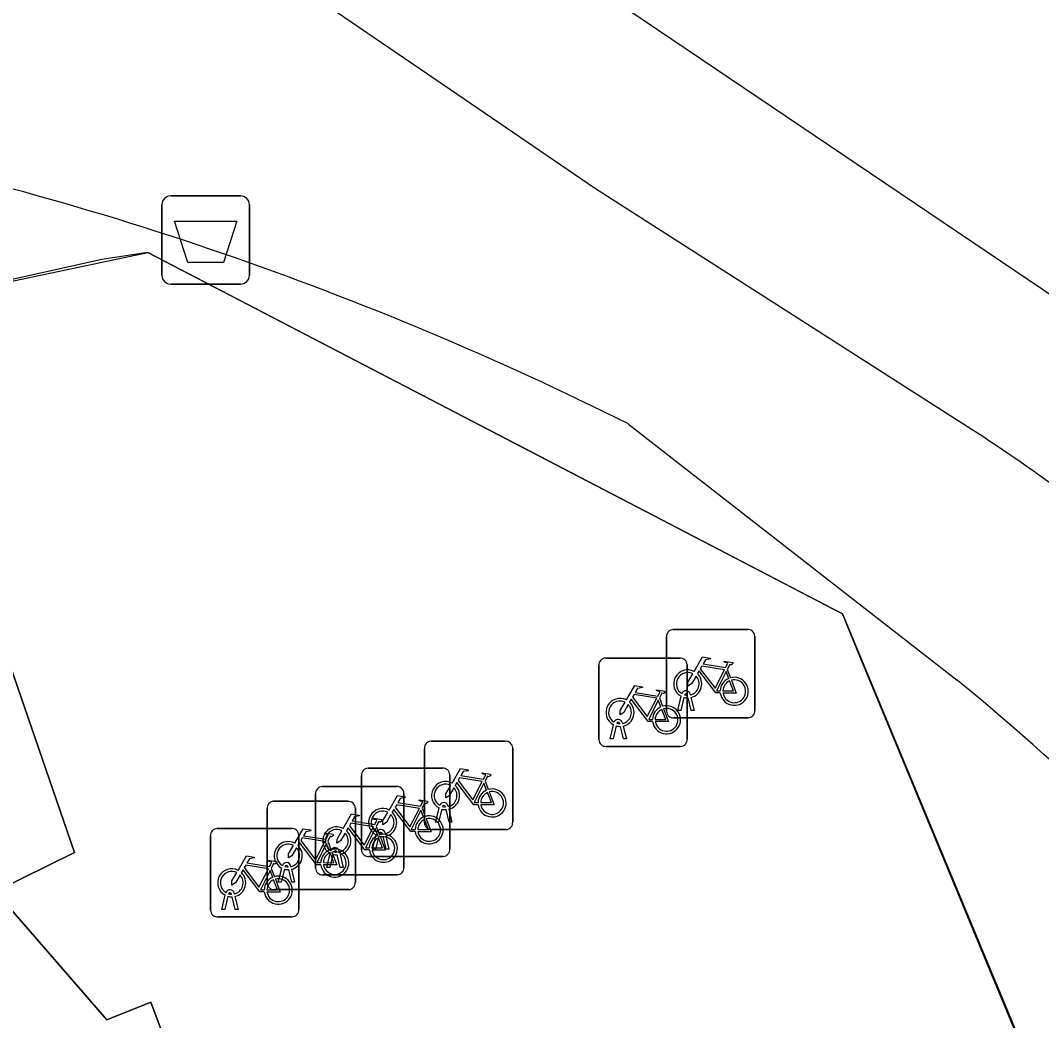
# Model space of a CAD drawing. Extents: x 160379 to 161131, y 383940 to 384849.
# Drawn here: x 160846.17 to 160857.73, y 384808.47 to 384819.79 of the extents above; entities that cross this region are included whole.
import ezdxf

# ---------------------------------------------------------------- set-up
doc = ezdxf.new("R2010")
doc.units = 0
for name, color, linetype in [('IMGEO_Afvalbak', 7, 'Continuous'), ('IMGEO_Fietsenrek', 7, 'Continuous'), ('IMGEO_Fietspad_gesloten', 7, 'Continuous'), ('IMGEO_Pand', 7, 'Continuous'), ('IMGEO_Pand_overbouw', 7, 'Continuous'), ('IMGEO_Voetpad_open', 7, 'Continuous')]:
    doc.layers.add(name, color=color, linetype=linetype)

msp = doc.modelspace()

# ---------------------------------------------------------------- linework, layer by layer
at = {"layer": 'IMGEO_Afvalbak'}
for p, q in [((160847.773, 384816.908), (160847.773, 384817.708)), ((160847.773, 384817.708), (160847.773, 384816.908)), ((160847.873, 384817.808), (160848.663, 384817.808)), ((160848.663, 384817.808), (160847.873, 384817.808)), ((160848.763, 384817.708), (160848.763, 384816.908)), ((160848.763, 384816.908), (160848.763, 384817.708)), ((160848.663, 384816.808), (160847.873, 384816.808)), ((160847.873, 384816.808), (160848.663, 384816.808))]:
    msp.add_line(p, q, dxfattribs=at)
msp.add_lwpolyline([(160847.916, 384817.522), (160848.62, 384817.522), (160848.471, 384817.052), (160848.065, 384817.052), (160847.916, 384817.522)], dxfattribs=at)
for centre, start, end in [((160847.873, 384817.708), 90, 180), ((160847.873, 384817.708), 90, 180), ((160848.663, 384817.708), 0, 90), ((160848.663, 384817.708), 360, 90), ((160847.873, 384816.908), 180, 270), ((160847.873, 384816.908), 180, 270), ((160848.663, 384816.908), 270, 0), ((160848.663, 384816.908), 270, 0)]:
    msp.add_arc(centre, 0.1, start, end, dxfattribs=at)
at = {"layer": 'IMGEO_Fietsenrek'}
for p, q in [((160853.562, 384812.896), (160854.403, 384812.896)), ((160854.403, 384812.896), (160853.562, 384812.896)), ((160853.487, 384811.971), (160853.487, 384812.812)), ((160853.487, 384812.812), (160853.487, 384811.971)), ((160854.487, 384812.821), (160854.487, 384811.98)), ((160854.487, 384811.98), (160854.487, 384812.821)), ((160852.795, 384812.573), (160853.636, 384812.573)), ((160853.636, 384812.573), (160852.795, 384812.573)), ((160852.72, 384811.648), (160852.72, 384812.489)), ((160852.72, 384812.489), (160852.72, 384811.648)), ((160853.72, 384812.498), (160853.72, 384811.657)), ((160853.72, 384811.657), (160853.72, 384812.498)), ((160854.174, 384812.445), (160854.21, 384812.35)), ((160853.725, 384812.152), (160853.724, 384812.156)), ((160853.756, 384812.163), (160853.757, 384812.156)), ((160853.407, 384812.122), (160853.443, 384812.027)), ((160853.614, 384811.98), (160853.653, 384812.14)), ((160853.683, 384812.128), (160853.648, 384811.98)), ((160853.766, 384811.98), (160853.732, 384812.122)), ((160853.764, 384812.126), (160853.799, 384811.98)), ((160853.648, 384811.98), (160853.614, 384811.98)), ((160853.799, 384811.98), (160853.766, 384811.98)), ((160852.847, 384811.657), (160852.886, 384811.817)), ((160852.958, 384811.829), (160852.957, 384811.833)), ((160852.989, 384811.84), (160852.99, 384811.833)), ((160854.412, 384811.896), (160853.571, 384811.896)), ((160853.571, 384811.896), (160854.412, 384811.896)), ((160852.916, 384811.805), (160852.881, 384811.657)), ((160852.999, 384811.657), (160852.965, 384811.799)), ((160852.997, 384811.803), (160853.032, 384811.657)), ((160850.82, 384811.631), (160851.661, 384811.631)), ((160851.661, 384811.631), (160850.82, 384811.631)), ((160852.881, 384811.657), (160852.847, 384811.657)), ((160853.032, 384811.657), (160852.999, 384811.657)), ((160850.745, 384810.706), (160850.745, 384811.547)), ((160850.745, 384811.547), (160850.745, 384810.706)), ((160851.745, 384811.556), (160851.745, 384810.715)), ((160851.745, 384810.715), (160851.745, 384811.556)), ((160853.645, 384811.573), (160852.804, 384811.573)), ((160852.804, 384811.573), (160853.645, 384811.573)), ((160850.032, 384810.401), (160850.032, 384811.242)), ((160850.032, 384811.242), (160850.032, 384810.401)), ((160850.107, 384811.326), (160850.948, 384811.326)), ((160850.948, 384811.326), (160850.107, 384811.326)), ((160851.032, 384811.251), (160851.032, 384810.41)), ((160851.032, 384810.41), (160851.032, 384811.251)), ((160849.588, 384811.118), (160850.429, 384811.118)), ((160850.429, 384811.118), (160849.588, 384811.118)), ((160851.432, 384811.18), (160851.468, 384811.085)), ((160849.513, 384810.193), (160849.513, 384811.034)), ((160849.513, 384811.034), (160849.513, 384810.193)), ((160850.513, 384811.043), (160850.513, 384810.202)), ((160850.513, 384810.202), (160850.513, 384811.043)), ((160849.038, 384810.951), (160849.879, 384810.951)), ((160849.879, 384810.951), (160849.038, 384810.951)), ((160850.983, 384810.887), (160850.982, 384810.891)), ((160851.014, 384810.898), (160851.015, 384810.891)), ((160848.963, 384810.026), (160848.963, 384810.867)), ((160848.963, 384810.867), (160848.963, 384810.026)), ((160849.963, 384810.876), (160849.963, 384810.035)), ((160849.963, 384810.035), (160849.963, 384810.876)), ((160850.719, 384810.875), (160850.755, 384810.78)), ((160850.872, 384810.715), (160850.911, 384810.875)), ((160850.941, 384810.863), (160850.906, 384810.715)), ((160851.024, 384810.715), (160850.99, 384810.857)), ((160851.022, 384810.861), (160851.057, 384810.715)), ((160850.2, 384810.667), (160850.236, 384810.572)), ((160850.906, 384810.715), (160850.872, 384810.715)), ((160851.057, 384810.715), (160851.024, 384810.715)), ((160848.323, 384809.718), (160848.323, 384810.559)), ((160848.323, 384810.559), (160848.323, 384809.718)), ((160848.398, 384810.643), (160849.239, 384810.643)), ((160849.239, 384810.643), (160848.398, 384810.643)), ((160849.323, 384810.568), (160849.323, 384809.727)), ((160849.323, 384809.727), (160849.323, 384810.568)), ((160850.159, 384810.41), (160850.198, 384810.57)), ((160850.228, 384810.558), (160850.193, 384810.41)), ((160850.27, 384810.582), (160850.269, 384810.586)), ((160850.311, 384810.41), (160850.277, 384810.552)), ((160850.301, 384810.593), (160850.302, 384810.586)), ((160850.309, 384810.556), (160850.344, 384810.41)), ((160851.67, 384810.631), (160850.829, 384810.631)), ((160850.829, 384810.631), (160851.67, 384810.631)), ((160849.65, 384810.5), (160849.686, 384810.405)), ((160849.64, 384810.202), (160849.679, 384810.362)), ((160849.709, 384810.35), (160849.674, 384810.202)), ((160849.751, 384810.374), (160849.75, 384810.378)), ((160849.792, 384810.202), (160849.758, 384810.344)), ((160849.782, 384810.385), (160849.783, 384810.378)), ((160849.79, 384810.348), (160849.825, 384810.202)), ((160850.957, 384810.326), (160850.116, 384810.326)), ((160850.116, 384810.326), (160850.957, 384810.326)), ((160850.193, 384810.41), (160850.159, 384810.41)), ((160850.344, 384810.41), (160850.311, 384810.41)), ((160849.01, 384810.192), (160849.046, 384810.097)), ((160849.09, 384810.035), (160849.129, 384810.195)), ((160849.201, 384810.207), (160849.2, 384810.211)), ((160849.232, 384810.218), (160849.233, 384810.211)), ((160849.674, 384810.202), (160849.64, 384810.202)), ((160849.825, 384810.202), (160849.792, 384810.202)), ((160849.159, 384810.183), (160849.124, 384810.035)), ((160849.242, 384810.035), (160849.208, 384810.177)), ((160849.24, 384810.181), (160849.275, 384810.035)), ((160850.438, 384810.118), (160849.597, 384810.118)), ((160849.597, 384810.118), (160850.438, 384810.118)), ((160849.124, 384810.035), (160849.09, 384810.035)), ((160849.275, 384810.035), (160849.242, 384810.035)), ((160848.45, 384809.727), (160848.489, 384809.887)), ((160848.519, 384809.875), (160848.484, 384809.727)), ((160848.561, 384809.899), (160848.56, 384809.903)), ((160848.602, 384809.727), (160848.568, 384809.869)), ((160848.592, 384809.91), (160848.593, 384809.903)), ((160848.6, 384809.873), (160848.635, 384809.727)), ((160849.888, 384809.951), (160849.047, 384809.951)), ((160849.047, 384809.951), (160849.888, 384809.951)), ((160848.484, 384809.727), (160848.45, 384809.727)), ((160848.635, 384809.727), (160848.602, 384809.727)), ((160849.248, 384809.643), (160848.407, 384809.643)), ((160848.407, 384809.643), (160849.248, 384809.643))]:
    msp.add_line(p, q, dxfattribs=at)
for points in [[(160853.8, 384812.422), (160853.895, 384812.586), (160853.981, 384812.572), (160853.983, 384812.563), (160853.927, 384812.552), (160853.9, 384812.507), (160854.156, 384812.466)], [(160854.156, 384812.466), (160854.181, 384812.515), (160854.175, 384812.519), (160854.152, 384812.523), (160854.14, 384812.53), (160854.139, 384812.533), (160854.141, 384812.538), (160854.236, 384812.523), (160854.238, 384812.513), (160854.228, 384812.5), (160854.216, 384812.494), (160854.202, 384812.5), (160854.174, 384812.445)], [(160853.821, 384812.37), (160853.769, 384812.28), (160853.729, 384812.255), (160853.73, 384812.302), (160853.785, 384812.396)], [(160854.096, 384812.178), (160854.046, 384812.178), (160853.855, 384812.429), (160853.836, 384812.397)], [(160854.143, 384812.441), (160853.886, 384812.482), (160853.869, 384812.453), (160854.036, 384812.233), (160854.143, 384812.441)], [(160854.191, 384812.343), (160854.161, 384812.42), (160854.052, 384812.202), (160854.095, 384812.202)], [(160854.125, 384812.202), (160854.245, 384812.201), (160854.201, 384812.315)], [(160854.221, 384812.322), (160854.276, 384812.177), (160854.126, 384812.177)], [(160853.033, 384812.099), (160853.128, 384812.263), (160853.214, 384812.249), (160853.216, 384812.24), (160853.16, 384812.229), (160853.133, 384812.184), (160853.389, 384812.143)], [(160853.376, 384812.118), (160853.119, 384812.159), (160853.102, 384812.13), (160853.269, 384811.91), (160853.376, 384812.118)], [(160853.389, 384812.143), (160853.414, 384812.192), (160853.408, 384812.196), (160853.385, 384812.2), (160853.373, 384812.207), (160853.372, 384812.21), (160853.374, 384812.215), (160853.469, 384812.2), (160853.471, 384812.19), (160853.461, 384812.177), (160853.449, 384812.171), (160853.435, 384812.177), (160853.407, 384812.122)], [(160853.054, 384812.047), (160853.002, 384811.957), (160852.962, 384811.932), (160852.963, 384811.979), (160853.018, 384812.073)], [(160853.329, 384811.855), (160853.279, 384811.855), (160853.088, 384812.106), (160853.069, 384812.074)], [(160853.424, 384812.02), (160853.394, 384812.097), (160853.285, 384811.879), (160853.328, 384811.879)], [(160853.358, 384811.879), (160853.478, 384811.878), (160853.434, 384811.992)], [(160853.454, 384811.999), (160853.509, 384811.854), (160853.359, 384811.854)], [(160851.058, 384811.157), (160851.153, 384811.321), (160851.239, 384811.307), (160851.241, 384811.298), (160851.185, 384811.287), (160851.158, 384811.242), (160851.414, 384811.201)], [(160851.414, 384811.201), (160851.439, 384811.25), (160851.433, 384811.254), (160851.41, 384811.258), (160851.398, 384811.265), (160851.397, 384811.268), (160851.399, 384811.273), (160851.494, 384811.258), (160851.496, 384811.248), (160851.486, 384811.235), (160851.474, 384811.229), (160851.46, 384811.235), (160851.432, 384811.18)], [(160851.079, 384811.105), (160851.027, 384811.015), (160850.987, 384810.99), (160850.988, 384811.037), (160851.043, 384811.131)], [(160851.354, 384810.913), (160851.304, 384810.913), (160851.113, 384811.164), (160851.094, 384811.132)], [(160851.401, 384811.176), (160851.144, 384811.217), (160851.127, 384811.188), (160851.294, 384810.968), (160851.401, 384811.176)], [(160851.449, 384811.078), (160851.419, 384811.155), (160851.31, 384810.937), (160851.353, 384810.937)], [(160850.345, 384810.852), (160850.44, 384811.016), (160850.526, 384811.002), (160850.528, 384810.993), (160850.472, 384810.982), (160850.445, 384810.937), (160850.701, 384810.896)], [(160851.383, 384810.937), (160851.503, 384810.936), (160851.459, 384811.05)], [(160851.479, 384811.057), (160851.534, 384810.912), (160851.384, 384810.912)], [(160850.688, 384810.871), (160850.431, 384810.912), (160850.414, 384810.883), (160850.581, 384810.663), (160850.688, 384810.871)], [(160850.701, 384810.896), (160850.726, 384810.945), (160850.72, 384810.949), (160850.697, 384810.953), (160850.685, 384810.96), (160850.684, 384810.963), (160850.686, 384810.968), (160850.781, 384810.953), (160850.783, 384810.943), (160850.773, 384810.93), (160850.761, 384810.924), (160850.747, 384810.93), (160850.719, 384810.875)], [(160849.826, 384810.644), (160849.921, 384810.808), (160850.007, 384810.794), (160850.009, 384810.785), (160849.953, 384810.774), (160849.926, 384810.729), (160850.182, 384810.688)], [(160850.366, 384810.8), (160850.314, 384810.71), (160850.274, 384810.685), (160850.275, 384810.732), (160850.33, 384810.826)], [(160850.641, 384810.608), (160850.591, 384810.608), (160850.4, 384810.859), (160850.381, 384810.827)], [(160850.736, 384810.773), (160850.706, 384810.85), (160850.597, 384810.632), (160850.64, 384810.632)], [(160850.122, 384810.4), (160850.072, 384810.4), (160849.881, 384810.651), (160849.862, 384810.619)], [(160850.169, 384810.663), (160849.912, 384810.704), (160849.895, 384810.675), (160850.062, 384810.455), (160850.169, 384810.663)], [(160850.182, 384810.688), (160850.207, 384810.737), (160850.201, 384810.741), (160850.178, 384810.745), (160850.166, 384810.752), (160850.165, 384810.755), (160850.167, 384810.76), (160850.262, 384810.745), (160850.264, 384810.735), (160850.254, 384810.722), (160850.242, 384810.716), (160850.228, 384810.722), (160850.2, 384810.667)], [(160850.67, 384810.632), (160850.79, 384810.631), (160850.746, 384810.745)], [(160850.766, 384810.752), (160850.821, 384810.607), (160850.671, 384810.607)], [(160849.276, 384810.477), (160849.371, 384810.641), (160849.457, 384810.627), (160849.459, 384810.618), (160849.403, 384810.607), (160849.376, 384810.562), (160849.632, 384810.521)], [(160849.619, 384810.496), (160849.362, 384810.537), (160849.345, 384810.508), (160849.512, 384810.288), (160849.619, 384810.496)], [(160849.632, 384810.521), (160849.657, 384810.57), (160849.651, 384810.574), (160849.628, 384810.578), (160849.616, 384810.585), (160849.615, 384810.588), (160849.617, 384810.593), (160849.712, 384810.578), (160849.714, 384810.568), (160849.704, 384810.555), (160849.692, 384810.549), (160849.678, 384810.555), (160849.65, 384810.5)], [(160849.847, 384810.592), (160849.795, 384810.502), (160849.755, 384810.477), (160849.756, 384810.524), (160849.811, 384810.618)], [(160850.217, 384810.565), (160850.187, 384810.642), (160850.078, 384810.424), (160850.121, 384810.424)], [(160850.151, 384810.424), (160850.271, 384810.423), (160850.227, 384810.537)], [(160850.247, 384810.544), (160850.302, 384810.399), (160850.152, 384810.399)], [(160849.297, 384810.425), (160849.245, 384810.335), (160849.205, 384810.31), (160849.206, 384810.357), (160849.261, 384810.451)], [(160849.572, 384810.233), (160849.522, 384810.233), (160849.331, 384810.484), (160849.312, 384810.452)], [(160849.667, 384810.398), (160849.637, 384810.475), (160849.528, 384810.257), (160849.571, 384810.257)], [(160848.636, 384810.169), (160848.731, 384810.333), (160848.817, 384810.319), (160848.819, 384810.31), (160848.763, 384810.299), (160848.736, 384810.254), (160848.992, 384810.213)], [(160849.601, 384810.257), (160849.721, 384810.256), (160849.677, 384810.37)], [(160849.697, 384810.377), (160849.752, 384810.232), (160849.602, 384810.232)], [(160848.979, 384810.188), (160848.722, 384810.229), (160848.705, 384810.2), (160848.872, 384809.98), (160848.979, 384810.188)], [(160848.992, 384810.213), (160849.017, 384810.262), (160849.011, 384810.266), (160848.988, 384810.27), (160848.976, 384810.277), (160848.975, 384810.28), (160848.977, 384810.285), (160849.072, 384810.27), (160849.074, 384810.26), (160849.064, 384810.247), (160849.052, 384810.241), (160849.038, 384810.247), (160849.01, 384810.192)], [(160848.657, 384810.117), (160848.605, 384810.027), (160848.565, 384810.002), (160848.566, 384810.049), (160848.621, 384810.143)], [(160848.932, 384809.925), (160848.882, 384809.925), (160848.691, 384810.176), (160848.672, 384810.144)], [(160849.027, 384810.09), (160848.997, 384810.167), (160848.888, 384809.949), (160848.931, 384809.949)], [(160848.961, 384809.949), (160849.081, 384809.948), (160849.037, 384810.062)], [(160849.057, 384810.069), (160849.112, 384809.924), (160848.962, 384809.924)]]:
    msp.add_lwpolyline(points, dxfattribs=at)
for centre, radius, start, end in [((160853.565, 384812.818), 0.0779, 92.4484, 184.2845), ((160853.565, 384812.818), 0.0779, 92.4484, 184.2845), ((160854.409, 384812.818), 0.0779, 2.4484, 94.2845), ((160854.409, 384812.818), 0.0779, 2.4484, 94.2845), ((160852.798, 384812.495), 0.0779, 92.4484, 184.2845), ((160852.798, 384812.495), 0.0779, 92.4484, 184.2845), ((160853.642, 384812.495), 0.0779, 2.4484, 94.2845), ((160853.642, 384812.495), 0.0779, 2.4484, 94.2845), ((160853.727, 384812.281), 0.159, 62.6766, 242.1369), ((160853.727, 384812.281), 0.129, 63.3192, 238.903), ((160853.727, 384812.281), 0.159, 283.5766, 46.6042), ((160853.727, 384812.281), 0.129, 283.6043, 43.4302), ((160854.254, 384812.197), 0.159, 113.3408, 178.3217), ((160854.254, 384812.197), 0.159, 187.0065, 105.7708), ((160854.254, 384812.197), 0.129, 113.923, 177.9556), ((160854.254, 384812.197), 0.129, 188.6715, 104.5883), ((160853.707, 384812.152), 0.0499, 12.8025, 158.6934), ((160853.707, 384812.152), 0.0174, 12.8025, 163.4502), ((160853.727, 384812.281), 0.129, 253.415, 269.0204), ((160852.96, 384811.958), 0.159, 62.6766, 242.1369), ((160852.96, 384811.958), 0.129, 63.3192, 238.903), ((160852.96, 384811.958), 0.129, 283.6043, 43.4302), ((160852.96, 384811.958), 0.159, 283.5766, 46.6042), ((160853.727, 384812.281), 0.159, 253.9967, 271.7867), ((160853.487, 384811.874), 0.159, 113.3408, 178.3217), ((160853.487, 384811.874), 0.159, 187.0065, 105.7708), ((160853.487, 384811.874), 0.129, 113.923, 177.9556), ((160853.487, 384811.874), 0.129, 188.6715, 104.5883), ((160853.565, 384811.974), 0.0779, 182.4484, 274.2845), ((160853.565, 384811.974), 0.0779, 182.4484, 274.2845), ((160854.409, 384811.974), 0.0779, 272.4484, 4.2845), ((160854.409, 384811.974), 0.0779, 272.4484, 4.2845), ((160852.94, 384811.829), 0.0499, 12.8025, 158.6934), ((160852.94, 384811.829), 0.0174, 12.8025, 163.4502), ((160852.96, 384811.958), 0.129, 253.415, 269.0204), ((160852.96, 384811.958), 0.159, 253.9967, 271.7867), ((160850.823, 384811.553), 0.0779, 92.4484, 184.2845), ((160850.823, 384811.553), 0.0779, 92.4484, 184.2845), ((160851.667, 384811.553), 0.0779, 2.4484, 94.2845), ((160851.667, 384811.553), 0.0779, 2.4484, 94.2845), ((160852.798, 384811.651), 0.0779, 182.4484, 274.2845), ((160852.798, 384811.651), 0.0779, 182.4484, 274.2845), ((160853.642, 384811.651), 0.0779, 272.4484, 4.2845), ((160853.642, 384811.651), 0.0779, 272.4484, 4.2845), ((160850.11, 384811.248), 0.0779, 92.4484, 184.2845), ((160850.11, 384811.248), 0.0779, 92.4484, 184.2845), ((160850.954, 384811.248), 0.0779, 2.4484, 94.2845), ((160850.954, 384811.248), 0.0779, 2.4484, 94.2845), ((160849.591, 384811.04), 0.0779, 92.4484, 184.2845), ((160849.591, 384811.04), 0.0779, 92.4484, 184.2845), ((160850.435, 384811.04), 0.0779, 2.4484, 94.2845), ((160850.435, 384811.04), 0.0779, 2.4484, 94.2845), ((160850.985, 384811.016), 0.159, 62.6766, 242.1369), ((160850.985, 384811.016), 0.129, 63.3192, 238.903), ((160850.985, 384811.016), 0.159, 283.5766, 46.6042), ((160850.985, 384811.016), 0.129, 283.6043, 43.4302), ((160851.512, 384810.932), 0.159, 113.3408, 178.3217), ((160851.512, 384810.932), 0.159, 187.0065, 105.7708), ((160851.512, 384810.932), 0.129, 113.923, 177.9556), ((160851.512, 384810.932), 0.129, 188.6715, 104.5883), ((160849.041, 384810.873), 0.0779, 92.4484, 184.2845), ((160849.041, 384810.873), 0.0779, 92.4484, 184.2845), ((160849.885, 384810.873), 0.0779, 2.4484, 94.2845), ((160849.885, 384810.873), 0.0779, 2.4484, 94.2845), ((160850.965, 384810.887), 0.0499, 12.8025, 158.6934), ((160850.965, 384810.887), 0.0174, 12.8025, 163.4502), ((160850.985, 384811.016), 0.129, 253.415, 269.0204), ((160850.272, 384810.711), 0.159, 62.6766, 242.1369), ((160850.272, 384810.711), 0.129, 63.3192, 238.903), ((160850.272, 384810.711), 0.129, 283.6043, 43.4302), ((160850.272, 384810.711), 0.159, 283.5766, 46.6042), ((160850.799, 384810.627), 0.159, 113.3408, 178.3217), ((160850.799, 384810.627), 0.159, 187.0065, 105.7708), ((160850.985, 384811.016), 0.159, 253.9967, 271.7867), ((160849.753, 384810.503), 0.159, 62.6766, 242.1369), ((160850.799, 384810.627), 0.129, 113.923, 177.9556), ((160850.799, 384810.627), 0.129, 188.6715, 104.5883), ((160850.823, 384810.709), 0.0779, 182.4484, 274.2845), ((160850.823, 384810.709), 0.0779, 182.4484, 274.2845), ((160851.667, 384810.709), 0.0779, 272.4484, 4.2845), ((160851.667, 384810.709), 0.0779, 272.4484, 4.2845), ((160848.401, 384810.565), 0.0779, 92.4484, 184.2845), ((160848.401, 384810.565), 0.0779, 92.4484, 184.2845), ((160849.245, 384810.565), 0.0779, 2.4484, 94.2845), ((160849.245, 384810.565), 0.0779, 2.4484, 94.2845), ((160849.753, 384810.503), 0.129, 63.3192, 238.903), ((160849.753, 384810.503), 0.129, 283.6043, 43.4302), ((160849.753, 384810.503), 0.159, 283.5766, 46.6042), ((160850.28, 384810.419), 0.159, 113.3408, 178.3217), ((160850.28, 384810.419), 0.159, 187.0065, 105.7708), ((160850.28, 384810.419), 0.129, 113.923, 177.9556), ((160850.28, 384810.419), 0.129, 188.6715, 104.5883), ((160850.252, 384810.582), 0.0499, 12.8025, 158.6934), ((160850.272, 384810.711), 0.159, 253.9967, 271.7867), ((160850.252, 384810.582), 0.0174, 12.8025, 163.4502), ((160850.272, 384810.711), 0.129, 253.415, 269.0204), ((160849.203, 384810.336), 0.159, 62.6766, 242.1369), ((160849.203, 384810.336), 0.129, 63.3192, 238.903), ((160849.203, 384810.336), 0.129, 283.6043, 43.4302), ((160849.203, 384810.336), 0.159, 283.5766, 46.6042), ((160849.733, 384810.374), 0.0499, 12.8025, 158.6934), ((160849.73, 384810.252), 0.159, 113.3408, 178.3217), ((160849.73, 384810.252), 0.159, 187.0065, 105.7708), ((160849.73, 384810.252), 0.129, 113.923, 177.9556), ((160849.73, 384810.252), 0.129, 188.6715, 104.5883), ((160849.753, 384810.503), 0.159, 253.9967, 271.7867), ((160849.733, 384810.374), 0.0174, 12.8025, 163.4502), ((160849.753, 384810.503), 0.129, 253.415, 269.0204), ((160850.11, 384810.404), 0.0779, 182.4484, 274.2845), ((160850.11, 384810.404), 0.0779, 182.4484, 274.2845), ((160850.954, 384810.404), 0.0779, 272.4484, 4.2845), ((160850.954, 384810.404), 0.0779, 272.4484, 4.2845), ((160848.563, 384810.028), 0.159, 62.6766, 242.1369), ((160849.183, 384810.207), 0.0499, 12.8025, 158.6934), ((160849.183, 384810.207), 0.0174, 12.8025, 163.4502), ((160849.203, 384810.336), 0.129, 253.415, 269.0204), ((160849.591, 384810.196), 0.0779, 182.4484, 274.2845), ((160849.591, 384810.196), 0.0779, 182.4484, 274.2845), ((160850.435, 384810.196), 0.0779, 272.4484, 4.2845), ((160850.435, 384810.196), 0.0779, 272.4484, 4.2845), ((160848.563, 384810.028), 0.129, 63.3192, 238.903), ((160848.563, 384810.028), 0.129, 283.6043, 43.4302), ((160848.563, 384810.028), 0.159, 283.5766, 46.6042), ((160849.09, 384809.944), 0.159, 113.3408, 178.3217), ((160849.09, 384809.944), 0.159, 187.0065, 105.7708), ((160849.09, 384809.944), 0.129, 188.6715, 104.5883), ((160849.203, 384810.336), 0.159, 253.9967, 271.7867), ((160849.09, 384809.944), 0.129, 113.923, 177.9556), ((160849.041, 384810.029), 0.0779, 182.4484, 274.2845), ((160849.041, 384810.029), 0.0779, 182.4484, 274.2845), ((160849.885, 384810.029), 0.0779, 272.4484, 4.2845), ((160849.885, 384810.029), 0.0779, 272.4484, 4.2845), ((160848.543, 384809.899), 0.0499, 12.8025, 158.6934), ((160848.563, 384810.028), 0.159, 253.9967, 271.7867), ((160848.543, 384809.899), 0.0174, 12.8025, 163.4502), ((160848.563, 384810.028), 0.129, 253.415, 269.0204), ((160849.245, 384809.721), 0.0779, 272.4484, 4.2845), ((160849.245, 384809.721), 0.0779, 272.4484, 4.2845), ((160848.401, 384809.721), 0.0779, 182.4484, 274.2845), ((160848.401, 384809.721), 0.0779, 182.4484, 274.2845)]:
    msp.add_arc(centre, radius, start, end, dxfattribs=at)
at = {"layer": 'IMGEO_Fietspad_gesloten'}
for points in [[(160856.936, 384815.166), (160852.682, 384817.889), (160850.959, 384819.064), (160844.371, 384823.555)], [(160851.937, 384820.674), (160858.556, 384816.205), (160860.179, 384815.018)]]:
    msp.add_lwpolyline(points, dxfattribs=at)
msp.add_arc((160846.923, 384799.566), 18.537, 48.8872, 57.3056, dxfattribs=at)
at = {"layer": 'IMGEO_Pand'}
msp.add_lwpolyline([(160849.33, 384804.182), (160847.646, 384808.676), (160847.147, 384808.478), (160845.885, 384809.93), (160846.784, 384810.371), (160845.768, 384813.312), (160845.065, 384813.786), (160844.534, 384816.516)], dxfattribs=at)
at = {"layer": 'IMGEO_Pand_overbouw'}
msp.add_lwpolyline([(160849.33, 384804.182), (160856.936, 384807.449), (160857.683, 384807.769), (160857.443, 384808.329), (160855.689, 384812.566), (160855.478, 384813.074), (160854.992, 384813.327), (160851.771, 384815.004), (160851.285, 384815.256), (160848.064, 384816.934), (160847.614, 384817.168), (160847.091, 384817.088), (160844.534, 384816.516), (160845.065, 384813.786), (160845.768, 384813.312), (160846.784, 384810.371), (160845.885, 384809.93), (160847.147, 384808.478), (160847.646, 384808.676)], close=True, dxfattribs=at)
at = {"layer": 'IMGEO_Voetpad_open'}
for points in [[(160844.534, 384816.516), (160847.614, 384817.168), (160851.285, 384815.256), (160855.478, 384813.074), (160857.683, 384807.769)], [(160853.057, 384815.224), (160856.777, 384812.323)]]:
    msp.add_lwpolyline(points, dxfattribs=at)
for centre, radius, start, end in [((160836.201, 384781.538), 37.668, 63.4176, 78.6335), ((160841.034, 384792.9), 25.002, 39.1203, 50.9738)]:
    msp.add_arc(centre, radius, start, end, dxfattribs=at)

doc.saveas('drawing.dxf')
